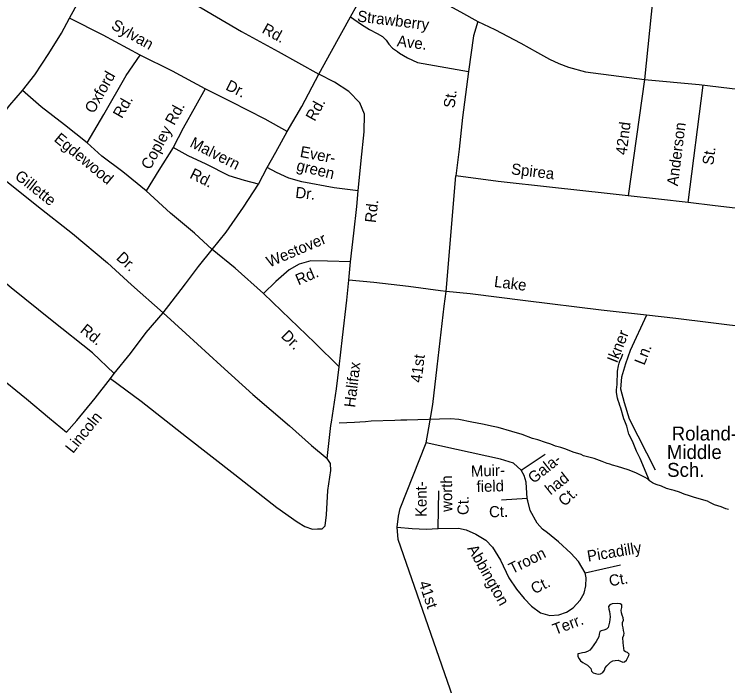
# Model space of a CAD drawing. Extents: x 1945482 to 2853149, y 66427 to 1015778.
# Drawn here: x 2331247 to 2335443, y 166084 to 170034 of the extents above; entities that cross this region are included whole.
import ezdxf

# ---------------------------------------------------------------- set-up
doc = ezdxf.new("R2010")
doc.units = 0
for name, color, linetype in [('Old_Level_10', 7, 'Continuous'), ('Old_Level_22', 7, 'Continuous'), ('Old_Level_28', 7, 'Continuous'), ('Old_Level_35', 7, 'Continuous'), ('Old_Level_59', 7, 'Continuous'), ('Old_Level_60', 7, 'Continuous')]:
    doc.layers.add(name, color=color, linetype=linetype)

msp = doc.modelspace()

# ---------------------------------------------------------------- linework, layer by layer
at = {"layer": 'Old_Level_28'}
msp.add_lwpolyline([(2330409.6, 171923.1), (2331391.7, 171391.3), (2332125.6, 171000.3), (2332755.3, 170655.3), (2333332.3, 170331.9), (2333399.2, 170306.7), (2333871.9, 170049), (2333973.9, 169991.1), (2334073.9, 169945.1), (2334225.2, 169863.2), (2334323.5, 169809), (2334394.9, 169769.8), (2334450.1, 169744.1), (2334506.8, 169722), (2334605.9, 169696.1), (2334954, 169649.8), (2335275.2, 169620.5), (2335810.1, 169555.7), (2336371.9, 169489.2), (2336574.6, 169464.8)], dxfattribs=at)
at = {"layer": 'Old_Level_35'}
for p, q in [((2335024.2, 170346.7), (2334954, 169649.8)), ((2332683.6, 169033.8), (2332733.6, 169132)), ((2333214, 168470.6), (2333223.9, 168577)), ((2331812.5, 167891), (2331835.2, 167921.8))]:
    msp.add_line(p, q, dxfattribs=at)
for points in [[(2331572.4, 170010.2), (2331660.1, 170173.8), (2331713.7, 170280), (2331777.7, 170386.6)], [(2331777.7, 170386.6), (2331896.4, 170315.1), (2332097, 170204.9), (2332346.1, 170072.7), (2332584.1, 169932.1), (2332798.8, 169814.6), (2333038, 169681.9)], [(2333224.3, 170019.1), (2333299.3, 170154.7), (2333399.2, 170306.7)], [(2331295.2, 169585.1), (2331367.6, 169677.9), (2331450.6, 169803.2), (2331524, 169922.3), (2331572.4, 170010.2)], [(2331987.3, 169792.6), (2331770.3, 169912), (2331572.4, 170010.2)], [(2333038, 169681.9), (2333112.7, 169817.2), (2333224.3, 170019.1)], [(2333224.3, 170019.1), (2333289.6, 169973.1), (2333336.9, 169944.7), (2333382.1, 169920.5), (2333412.6, 169903.7), (2333433.6, 169881.6), (2333449.4, 169858.4), (2333470.4, 169834.2), (2333499.8, 169815.3), (2333513.5, 169805.8), (2333558.7, 169778.4), (2333618.7, 169750), (2333917.9, 169697.9)], [(2333973.9, 169991.1), (2333947.4, 169908), (2333917.9, 169697.9)], [(2331675.6, 169278.1), (2331773, 169443.8), (2331906.1, 169673.2), (2331987.3, 169792.6)], [(2332369.3, 169595.4), (2332177.1, 169700), (2331987.3, 169792.6)], [(2332851.2, 169344.4), (2332937.6, 169491.9), (2333038, 169681.9)], [(2333269.3, 168995), (2333286.2, 169173.5), (2333305.5, 169342.7), (2333307.3, 169446.8), (2333278.7, 169513.6), (2333214.1, 169579), (2333129.8, 169633.7), (2333038, 169681.9)], [(2333917.9, 169697.9), (2333882.4, 169427.5), (2333863.8, 169240.7), (2333843.8, 169083.7)], [(2334954, 169649.8), (2334857.7, 168965.7)], [(2332369.3, 169595.4), (2332313.3, 169493.4), (2332240.3, 169364.5), (2332180.8, 169249.9)], [(2332851.2, 169344.4), (2332722.3, 169417.4), (2332522.3, 169519.7), (2332369.3, 169595.4)], [(2335209.6, 168926.6), (2335297.4, 169617.8)], [(2331125.1, 169377.2), (2331127.4, 169380.2), (2331220.4, 169500.1), (2331295.2, 169585.1)], [(2331675.6, 169278.1), (2331543.4, 169382.9), (2331405, 169489.3), (2331295.2, 169585.1)], [(2332733.6, 169132), (2332786.1, 169222), (2332851.2, 169344.4)], [(2332022.8, 168995.5), (2331886.2, 169106.3), (2331762.7, 169199.6), (2331675.6, 169278.1)], [(2331003.5, 169217.4), (2331140.5, 169098.8), (2331380, 168910), (2331588.7, 168744.3), (2331795.4, 168572.3), (2331936.7, 168442.1), (2332123.1, 168277.5)], [(2332180.8, 169249.9), (2332098.1, 169116.7), (2332022.8, 168995.5)], [(2332683.6, 169033.8), (2332600.7, 169056.5), (2332511.3, 169083.1), (2332374.7, 169151.6), (2332270.7, 169201.6), (2332180.8, 169249.9)], [(2333269.3, 168995), (2333128.5, 169013.4), (2332939.1, 169047.9), (2332862, 169070.8), (2332788.8, 169104), (2332733.6, 169132)], [(2333786.6, 168404.2), (2333843.8, 169083.7)], [(2334857.7, 168965.7), (2334734.4, 168978.8), (2334413, 169014.3), (2334093.3, 169049.6), (2333843.8, 169083.7)], [(2332410.6, 168650.8), (2332492.6, 168752.2), (2332594.8, 168898.4), (2332683.6, 169033.8)], [(2332410.6, 168650.8), (2332306.7, 168746.8), (2332165.9, 168863.3), (2332022.8, 168995.5)], [(2333223.9, 168577), (2333243.1, 168745.8), (2333260.9, 168902.7), (2333269.3, 168995)], [(2335209.6, 168926.6), (2335035.7, 168946.7), (2334857.7, 168965.7)], [(2336429, 168782.3), (2336328.5, 168787.9), (2336030.9, 168828.3), (2335671.1, 168871.8), (2335369.3, 168908.1), (2335209.6, 168926.6)], [(2331835.2, 167921.8), (2331706.4, 168042.7), (2331470.8, 168231.6), (2331229.2, 168423.9), (2330997.3, 168620.8), (2330806.8, 168781.3), (2330701.5, 168863.2)], [(2332253.3, 168448.7), (2332330.6, 168549.5), (2332410.6, 168650.8)], [(2332713, 168390.7), (2332546.9, 168540.1), (2332410.6, 168650.8)], [(2333223.9, 168577), (2333089.4, 168581.5), (2332991.5, 168583.9), (2332922.1, 168563.1), (2332863.4, 168530.6), (2332786, 168461.6), (2332713, 168390.7)], [(2333158, 167960), (2333177.4, 168133.1), (2333202.6, 168352), (2333214, 168470.6)], [(2333752.7, 168407.9), (2333565.7, 168432.4), (2333362.5, 168456.5), (2333214, 168470.6)], [(2332123.1, 168277.5), (2332227.9, 168415.5), (2332253.3, 168448.7)], [(2333158, 167960), (2333014.6, 168100.4), (2332819.1, 168288.9), (2332713, 168390.7)], [(2333669.9, 167512.9), (2333686, 167601), (2333708.5, 167739.2), (2333734.2, 167961), (2333775.9, 168317.8), (2333786.6, 168404.2)], [(2333786.6, 168404.2), (2333752.7, 168407.9)], [(2334965.9, 168263.6), (2334697.5, 168293.4), (2334253.3, 168347.7), (2333927.4, 168388.9), (2333786.6, 168404.2)], [(2331835.2, 167921.8), (2331930.8, 168037.8), (2332023.7, 168161.3), (2332123.1, 168277.5)], [(2332123.1, 168277.5), (2332255.9, 168156.7), (2332461.6, 167968.6), (2332650.5, 167798.2), (2332865.9, 167612.4), (2332994.5, 167497.7), (2333087.4, 167421.3)], [(2334965.9, 168263.6), (2334869.2, 168056.6), (2334842.1, 167978.3), (2334818, 167900.1), (2334812, 167830.8), (2334833.1, 167749.5), (2334863.2, 167653.2), (2335016.6, 167355.1)], [(2336340.6, 168099.2), (2336279.4, 168105.9), (2335959.9, 168141.1), (2335565.7, 168191.5), (2335137.6, 168244.5), (2334965.9, 168263.6)], [(2330577.2, 168214.3), (2330659.5, 168207.4), (2330768.7, 168175.6), (2330856.8, 168123.3), (2331008.8, 168023.3), (2331139, 167916.2), (2331319, 167771.4), (2331453.5, 167658.6), (2331554.8, 167576.6), (2331614.2, 167644.9), (2331722.9, 167775.2), (2331812.5, 167891)], [(2333112.7, 167635.1), (2333141.1, 167831.4), (2333158, 167960)], [(2331812.5, 167891), (2331993.7, 167758.1), (2332259.9, 167548.4), (2332545, 167327.6), (2332790.7, 167133.5), (2332910.2, 167048), (2332955.3, 167019.9), (2333001.8, 167005.7), (2333029.7, 167006.8), (2333057.9, 167007.9), (2333075.2, 167024.7), (2333082.5, 167088.9), (2333090.9, 167233.4), (2333108.3, 167349.9), (2333106.7, 167391.8), (2333087.4, 167421.3)], [(2333087.4, 167421.3), (2333109.7, 167614.2), (2333112.7, 167635.1)], [(2333499, 167017.8), (2333506.2, 167082.2), (2333515.8, 167127.2), (2333669.9, 167512.9)], [(2334228.7, 167352.2), (2334183.7, 167394), (2334106.7, 167416.5), (2333669.9, 167512.9)], [(2334228.7, 167352.2), (2334370, 167445.4)], [(2334264, 167185.1), (2334257.6, 167281.5), (2334244.7, 167320.1), (2334228.7, 167352.2), (2334231.9, 167349)], [(2333740.6, 167008.3), (2333743.8, 167230.1)], [(2334264, 167185.1), (2334113.1, 167175.5)], [(2334604.4, 166748), (2334565.9, 166815.5), (2334520.9, 166863.7), (2334447, 166931.2), (2334382.8, 166982.6), (2334353.9, 167005.1), (2334321.8, 167040.5), (2334280.1, 167114.4), (2334267.2, 167172.2), (2334264, 167185.1)], [(2334316.1, 165091.8), (2334237, 165368.8), (2334197.5, 165494.2), (2334171.1, 165540.3), (2334144.7, 165573.3), (2334105.2, 165612.9), (2334052.5, 165652.5), (2333966.8, 165731.6), (2333920.7, 165791), (2333874.6, 165876.7), (2333505.5, 166945.3), (2333499, 167017.8)], [(2333499, 167017.8), (2333586.5, 167008.3), (2333669.9, 167005.1), (2333740.6, 167008.3)], [(2333740.6, 167008.3), (2333859.4, 167011.5), (2333904.4, 167001.9), (2333962.2, 166976.2), (2334020, 166940.8), (2334058.5, 166899), (2334106.7, 166821.9), (2334154.8, 166719), (2334199.8, 166651.5), (2334244.7, 166596.9), (2334289.7, 166551.9), (2334341.1, 166513.3), (2334395.7, 166497.3), (2334450.3, 166500.5), (2334495.2, 166516.6), (2334533.7, 166542.3), (2334575.5, 166587.3), (2334598, 166629), (2334607.6, 166670.8), (2334610.8, 166719), (2334604.4, 166748)], [(2334604.4, 166748), (2334813.1, 166796.2)]]:
    msp.add_lwpolyline(points, dxfattribs=at)
at = {"layer": 'Old_Level_59'}
for points in [[(2334982, 167289.8), (2334928.7, 167420.3), (2334907.2, 167463.3), (2334894, 167493.1), (2334882, 167522.8), (2334860.5, 167564.9), (2334848.5, 167610.9), (2334838.5, 167640.4), (2334832.7, 167654.7), (2334814.5, 167717.1), (2334808.5, 167731.8), (2334804, 167746.7), (2334798.2, 167761.1), (2334794.2, 167776.5), (2334789.5, 167808.3), (2334789.5, 167824.2), (2334792.5, 167856.4), (2334795.2, 167934), (2334799.7, 167966), (2334803.5, 167980.9), (2334809, 167995.5), (2334816, 168009.5), (2334822, 168024.2), (2334826, 168037.4)], [(2334982, 167289.8), (2334970, 167300.3), (2334957.2, 167309.8), (2334929, 167322.3), (2334902, 167337.1), (2334857.2, 167354.2), (2334825.5, 167363.6), (2334795, 167373.7), (2334764.5, 167381.4), (2334749.7, 167387.4), (2334734.5, 167391.9), (2334703.7, 167403.9), (2334688, 167408.5), (2334657.7, 167420.1), (2334595.5, 167437), (2334580.7, 167443.4), (2334534.5, 167457.6), (2334519.7, 167463.4), (2334504.7, 167470.4), (2334490.5, 167475.4), (2334460.5, 167485), (2334430.7, 167493.2), (2334401.5, 167505.5), (2334371.5, 167514.8), (2334326.7, 167530.3), (2334294.7, 167538.6), (2334233.5, 167561.6), (2334173.2, 167579.9), (2334093.7, 167602.6), (2334063.5, 167610), (2334001.5, 167623.3), (2333938.5, 167633.6), (2333861.2, 167650.3), (2333811.5, 167654.7), (2333555, 167647.1), (2333533.7, 167645.8), (2333520.7, 167645.8), (2333485.5, 167644.8), (2333345.2, 167639.6), (2333313.5, 167636.6), (2333280, 167635.5), (2333248.7, 167632.5), (2333157, 167628.2)], [(2335446.5, 167120.6), (2335432, 167124.8), (2335403.5, 167136.3), (2335365.2, 167147.9), (2335337.2, 167162.8), (2335323.2, 167169.3), (2335247, 167191.8), (2335218, 167202.1), (2335187.5, 167211.6), (2335158.2, 167222.7), (2335127.2, 167231.6), (2335112.7, 167237.3), (2335082.2, 167244.5), (2335053, 167257.3), (2335022.2, 167267.1), (2335008.5, 167273.4), (2335000, 167278.6), (2334982, 167289.8)]]:
    msp.add_lwpolyline(points, dxfattribs=at)
at = {"layer": 'Old_Level_60'}
msp.add_lwpolyline([(2334680.7, 166151.8), (2334695.5, 166154.6), (2334709.2, 166161.7), (2334717.5, 166174.7), (2334722.2, 166189), (2334731.7, 166201.3), (2334753, 166223.5), (2334766.5, 166231), (2334781.5, 166233.5), (2334797.5, 166233.6), (2334812, 166229.1), (2334826.5, 166223.4), (2334836.2, 166224.9), (2334848, 166234.6), (2334861.5, 166262.2), (2334863.5, 166270.3), (2334854, 166280.1), (2334841.2, 166283.5), (2334833, 166290.1), (2334832, 166305.2), (2334827.7, 166336.7), (2334826.5, 166367.5), (2334831.2, 166382), (2334833.2, 166393.5), (2334829, 166409.1), (2334828, 166425.3), (2334824.7, 166440.2), (2334824.2, 166455.2), (2334829, 166470.6), (2334827.5, 166483.9), (2334821.7, 166498.4), (2334817.7, 166513.1), (2334816.2, 166529.5), (2334819.5, 166544.8), (2334819.2, 166560.5), (2334810.2, 166566.7), (2334794.2, 166567.1), (2334762.7, 166565.6), (2334748.5, 166559.3), (2334740.7, 166550.4), (2334743.2, 166535.3), (2334747.7, 166520.2), (2334749.7, 166504.7), (2334750.5, 166489), (2334749.5, 166473.3), (2334747.2, 166458.5), (2334744.2, 166442.6), (2334739.5, 166427.6), (2334729.5, 166416.4), (2334714.5, 166410.2), (2334699, 166407), (2334691.5, 166402.7), (2334687, 166387.3), (2334685.2, 166372), (2334677.7, 166357.7), (2334669.5, 166343.9), (2334642.5, 166305.4), (2334631.2, 166294), (2334617.7, 166285.3), (2334603, 166280.2), (2334588.2, 166276.7), (2334573, 166274.2), (2334560.7, 166270.9), (2334561, 166255.3), (2334568.7, 166242), (2334577.7, 166230), (2334591, 166221), (2334618, 166205.7), (2334628.7, 166194.8), (2334637.5, 166185.1), (2334641.7, 166170.6), (2334651.7, 166160.9), (2334666, 166155.7), (2334680.7, 166151.8)], dxfattribs=at)

# ---------------------------------------------------------------- texts
at = {"layer": 'Old_Level_10'}
for s, rotation, p in [('Strawberry', 352.9712, (2333261.4, 169992.1)), ('Sylvan', 330.7501, (2331812.2, 169951.4)), ('Rd.', 331.4918, (2332698.5, 169927.8)), ('Ave.', 353.1831, (2333495.1, 169845.9)), ('Oxford ', 60.4184, (2331714.1, 169446)), ('Dr.', 333.6827, (2332485.3, 169592.9)), ('St.', 83.122, (2333836.2, 169479.6)), ('Rd.', 60.4184, (2331880.2, 169416.7)), ('Copley Rd.', 61.5043, (2332045.8, 169114.8)), ('Rd.', 61.2452, (2333014.2, 169400)), ('42nd', 82.7496, (2334847.6, 169203.3)), ('Anderson', 82.75, (2335149, 169021.2)), ('Egdewood', 320.4191, (2331476.3, 169291.9)), ('Malvern', 333.3915, (2332274.3, 169256.9)), ('Ever-', 348.9825, (2332923.6, 169195.6)), ('St.', 82.75, (2335357.9, 169144.1)), ('Rd.', 333.3915, (2332274.1, 169073.5)), ('green', 346.492, (2332902.5, 169116)), ('Spirea', 353.2135, (2334166.5, 169093)), ('Gillette', 321.7588, (2331245.2, 169071.4)), ('Dr.', 353.9541, (2332897.8, 168954.6)), ('Rd.', 83.6261, (2333373.5, 168804.7)), ('Westover', 23.1828, (2332746.9, 168544)), ('Dr.', 317.3349, (2331842.5, 168595.9)), ('Rd.', 23.1828, (2332918, 168438.8)), ('Lake', 352.8341, (2334066.3, 168430.6)), ('Rd.', 321.2738, (2331629.7, 168167.3)), ('Dr.', 316.0434, (2332811.9, 168136.4)), ('Ikner', 68.4707, (2334791.3, 167978.5)), ('41st', 82.9761, (2333641.9, 167864.1)), ('Ln.', 68.4707, (2334952.3, 167965.4)), ('Halifax', 83.1505, (2333251.1, 167718.3)), ('Lincoln', 50.9679, (2331592, 167446.5)), ('Gala-', 38.431, (2334300.7, 167270.4)), ('Muir-', 1.7623, (2333933.3, 167313.7)), ('had', 38.431, (2334400.7, 167203.1)), ('Kent-', 90.0784, (2333672.1, 167076.7)), ('worth', 90.0784, (2333822.4, 167106.9)), ('field', 1.7623, (2333966.7, 167223.2)), ('Ct.', 42.3696, (2334482.5, 167135.3)), ('Ct.', 90.0784, (2333919.2, 167088.2)), ('Ct.', 1.7623, (2334040.1, 167074.4)), ('Abbington', 299.5875, (2333909.3, 166891.9)), ('Picadilly', 9.4869, (2334621.7, 166813.4)), ('Troon', 26.5469, (2334175.2, 166739.6)), ('Ct.', 9.4869, (2334749.9, 166668.5)), ('41st', 288.9996, (2333624.2, 166688.6)), ('Ct.', 26.5469, (2334305.3, 166621.2)), ('Terr.', 20.6572, (2334428, 166382.5))]:
    msp.add_text(s, height=65.62, rotation=rotation, dxfattribs=at).set_placement(p)
at = {"layer": 'Old_Level_22'}
for s, height, p in [('Roland-Grise', 82.021, (2335113.3, 167526.9)), ('Middle', 82.02, (2335084.5, 167417.8)), ('Sch.', 82.02, (2335086.5, 167312.9))]:
    msp.add_text(s, height=height, dxfattribs=at).set_placement(p)

doc.saveas('drawing.dxf')
